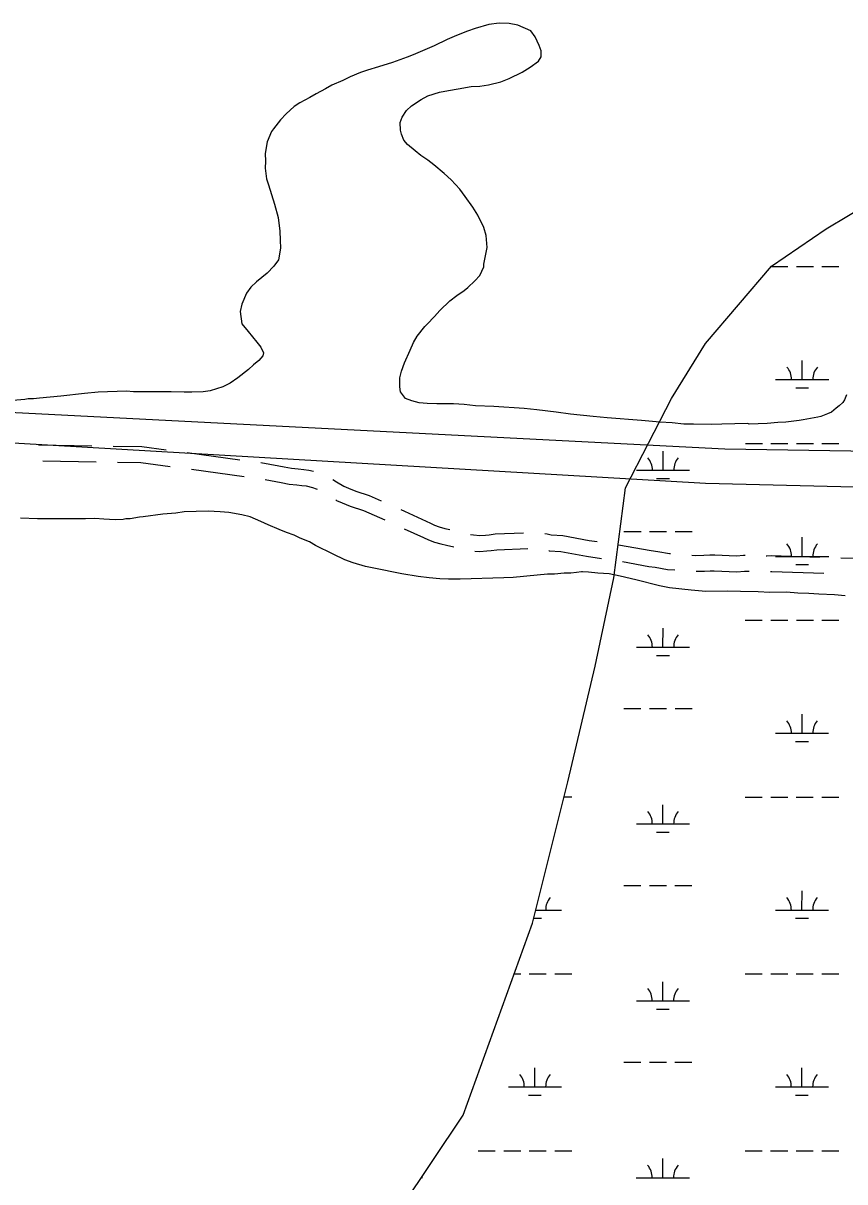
# Model space of a CAD drawing. Extents: x 3250478 to 3288318, y 788638 to 816472.
# Drawn here: x 3282069 to 3283613, y 796207 to 798387 of the extents above; entities that cross this region are included whole.
import ezdxf

# ---------------------------------------------------------------- set-up
doc = ezdxf.new("R2010")
doc.units = 0
for name, color, linetype in [('V-ROAD-CNTR', 7, 'Continuous'), ('V-SITE-VEGE', 7, 'Continuous'), ('V-UTIL-LINE', 7, 'Continuous'), ('V-WETL-SWMP', 7, 'Continuous')]:
    doc.layers.add(name, color=color, linetype=linetype)

msp = doc.modelspace()

# ---------------------------------------------------------------- linework, layer by layer
at = {"layer": 'V-ROAD-CNTR'}
for p, q in [((3282097.6, 797593.6), (3282197.6, 797592)), ((3282376.8, 797579), (3282475.9, 797565.6)), ((3282105.6, 797563.5), (3282205.6, 797561.9)), ((3282384.7, 797547.6), (3282483.8, 797534.2))]:
    msp.add_line(p, q, dxfattribs=at)
for points in [[(3282237.6, 797591.4), (3282291.8, 797590.5), (3282337.2, 797584.4)], [(3282245.6, 797561.2), (3282289.5, 797560.5), (3282345.1, 797553)], [(3282515.5, 797560.2), (3282518.7, 797559.8), (3282521.9, 797559), (3282558.9, 797552.4), (3282573, 797549.6), (3282585.8, 797548.4), (3282596.2, 797547.2), (3282605.8, 797545.8), (3282614.1, 797543.9)], [(3282523.4, 797528.2), (3282553.3, 797522.9), (3282568.7, 797519.8), (3282582.7, 797518.5), (3282592.3, 797517.4), (3282600.4, 797516.3), (3282612.2, 797513.6), (3282619.2, 797511), (3282621.4, 797510)], [(3282650.7, 797528.4), (3282657.6, 797524.1), (3282671.4, 797515.8), (3282680.4, 797511.8), (3282693.6, 797506.2), (3282719, 797498.1), (3282741.8, 797488.1)], [(3282656, 797490), (3282657.5, 797489.1), (3282668.5, 797484.3), (3282683.2, 797478), (3282708.4, 797470), (3282748.5, 797452.3)], [(3282778.4, 797471.9), (3282785.4, 797468.8), (3282834, 797446.3), (3282842, 797442.4), (3282850.8, 797439.2), (3282860.9, 797436.4), (3282870.7, 797434.1)], [(3282785, 797435.9), (3282821.2, 797419.1), (3282830.3, 797414.7), (3282841.7, 797410.5), (3282853.5, 797407.3), (3282864.4, 797404.8), (3282878.4, 797401.6)], [(3282909.5, 797425), (3282915.4, 797424.1), (3282927.1, 797423.1), (3282937.9, 797423.8), (3282944.6, 797424.6), (3282955.8, 797426.3), (3283009.2, 797428.2)], [(3283049.1, 797426.8), (3283053.5, 797426), (3283061.3, 797424.3), (3283083, 797423.1), (3283132.5, 797413.8), (3283147.7, 797411.6)], [(3282917.5, 797393.8), (3282926.8, 797393), (3282940.4, 797394), (3282948.5, 797394.8), (3282958.7, 797396.4), (3283017.2, 797398.5)], [(3283056.9, 797394.6), (3283057.2, 797394.5), (3283079.4, 797393.2), (3283127.5, 797384.2), (3283155.6, 797380.1)], [(3283187.2, 797405.7), (3283187.6, 797405.7), (3283249.2, 797394.6), (3283261.4, 797393.1), (3283283.3, 797389.1), (3283285.7, 797389)], [(3283195.1, 797373.9), (3283244.7, 797364.9), (3283256.9, 797363.5), (3283279.6, 797359.3), (3283293.7, 797358.3)], [(3283325.6, 797386.2), (3283333.3, 797385.7), (3283347.8, 797386.1), (3283359.3, 797386.9), (3283369, 797386.5), (3283409.3, 797384.7), (3283422.9, 797385.9), (3283425.5, 797385.9)], [(3283465.4, 797384.9), (3283466.4, 797384.9), (3283475.4, 797385.5), (3283565.3, 797382.6)], [(3283605.3, 797381.3), (3283675.1, 797379.1), (3283705.3, 797378.7)], [(3283333.6, 797355.7), (3283349.4, 797356.1), (3283359.8, 797356.9), (3283367.7, 797356.5), (3283409.9, 797354.6), (3283424.3, 797355.9), (3283431, 797355.9), (3283433.5, 797355.7)], [(3283473.4, 797355.3), (3283476, 797355.5), (3283573.4, 797352.3)]]:
    msp.add_lwpolyline(points, dxfattribs=at)
at = {"layer": 'V-SITE-VEGE'}
for p, q in [((3282918.2, 798376.8), (3282903.8, 798372)), ((3282943.9, 798384.5), (3282918.2, 798376.8)), ((3282963.3, 798386.8), (3282943.9, 798384.5)), ((3282982.2, 798386.2), (3282963.3, 798386.8)), ((3282998.5, 798382.9), (3282982.2, 798386.2)), ((3283022.6, 798372.3), (3282998.5, 798382.9)), ((3282865.4, 798356.3), (3282840.9, 798344.2)), ((3282883, 798363.8), (3282865.4, 798356.3)), ((3282903.8, 798372), (3282883, 798363.8)), ((3283031.1, 798361.2), (3283022.6, 798372.3)), ((3283038.6, 798344.7), (3283031.1, 798361.2)), ((3282840.9, 798344.2), (3282801.4, 798327.3)), ((3283042.1, 798334.5), (3283038.6, 798344.7)), ((3283042.5, 798323.2), (3283042.1, 798334.5)), ((3282762.9, 798312.7), (3282736.2, 798304.9)), ((3282790.2, 798322.7), (3282762.9, 798312.7)), ((3282801.4, 798327.3), (3282790.2, 798322.7)), ((3283021.4, 798303.7), (3283037.3, 798315)), ((3283037.3, 798315), (3283042.5, 798323.2)), ((3282702.5, 798294.1), (3282683.2, 798286)), ((3282715.8, 798298.3), (3282702.5, 798294.1)), ((3282736.2, 798304.9), (3282715.8, 798298.3)), ((3282982.1, 798282.5), (3283006.6, 798294.6)), ((3283006.6, 798294.6), (3283021.4, 798303.7)), ((3282648.6, 798270.4), (3282636.9, 798263.5)), ((3282669.4, 798279.1), (3282648.6, 798270.4)), ((3282683.2, 798286), (3282669.4, 798279.1)), ((3282886.5, 798263.4), (3282910.7, 798267.4)), ((3282910.7, 798267.4), (3282926.9, 798268.4)), ((3282926.9, 798268.4), (3282943, 798270.5)), ((3282943, 798270.5), (3282966.6, 798276.1)), ((3282966.6, 798276.1), (3282982.1, 798282.5)), ((3282607.7, 798247), (3282588.5, 798237.2)), ((3282619.4, 798253.8), (3282607.7, 798247)), ((3282636.9, 798263.5), (3282619.4, 798253.8)), ((3282816.9, 798243), (3282829.1, 798249.8)), ((3282829.1, 798249.8), (3282851, 798257)), ((3282851, 798257), (3282868.2, 798260.2)), ((3282868.2, 798260.2), (3282886.5, 798263.4)), ((3282578, 798229.9), (3282563.2, 798216.5)), ((3282588.5, 798237.2), (3282578, 798229.9)), ((3282781.1, 798210), (3282789.4, 798222.7)), ((3282789.4, 798222.7), (3282798.3, 798231.1)), ((3282798.3, 798231.1), (3282816.9, 798243)), ((3282552.2, 798204.8), (3282539.2, 798188.2)), ((3282563.2, 798216.5), (3282552.2, 798204.8)), ((3282777.1, 798200.2), (3282781.1, 798210)), ((3282535.1, 798182.7), (3282527.5, 798163.6)), ((3282539.2, 798188.2), (3282535.1, 798182.7)), ((3282777.6, 798185.6), (3282777.1, 798200.2)), ((3282779.9, 798178.1), (3282777.6, 798185.6)), ((3282527.5, 798163.6), (3282523.3, 798141.8)), ((3282784.1, 798166.4), (3282779.9, 798178.1)), ((3282791.3, 798158.5), (3282784.1, 798166.4)), ((3282805.2, 798146.5), (3282791.3, 798158.5)), ((3282523.3, 798141.8), (3282523.8, 798127.2)), ((3282816.3, 798137.6), (3282805.2, 798146.5)), ((3282829, 798128.8), (3282816.3, 798137.6)), ((3282523.8, 798127.2), (3282523.6, 798114.3)), ((3282523.6, 798114.3), (3282525.9, 798093.8)), ((3282840.6, 798120), (3282829, 798128.8)), ((3282860, 798103.8), (3282840.6, 798120)), ((3282525.9, 798093.8), (3282530, 798082.6)), ((3282873.3, 798091.8), (3282860, 798103.8)), ((3282530, 798082.6), (3282540.8, 798046.2)), ((3282889.5, 798074.4), (3282873.3, 798091.8)), ((3282899.6, 798060.7), (3282889.5, 798074.4)), ((3282913.7, 798040.6), (3282899.6, 798060.7)), ((3282540.8, 798046.2), (3282548, 798021)), ((3282923.3, 798025.8), (3282913.7, 798040.6)), ((3282548, 798021), (3282551, 797995.2)), ((3282934.8, 798002.3), (3282923.3, 798025.8)), ((3282551, 797995.2), (3282551.5, 797978.4)), ((3282939.1, 797987.3), (3282934.8, 798002.3)), ((3282940.8, 797964.7), (3282939.1, 797987.3)), ((3282552.5, 797963.3), (3282548.8, 797941.6)), ((3282551.5, 797978.4), (3282552.5, 797963.3)), ((3282934.7, 797933.7), (3282940.8, 797964.7)), ((3282548.8, 797941.6), (3282540, 797929.5)), ((3282540, 797929.5), (3282527.4, 797916.7)), ((3282926.7, 797912.4), (3282934.4, 797928.3)), ((3282934.4, 797928.3), (3282934.7, 797933.7)), ((3282507.4, 797899.9), (3282496.8, 797890.4)), ((3282527.4, 797916.7), (3282507.4, 797899.9)), ((3282904.2, 797889.6), (3282917.9, 797901.9)), ((3282917.9, 797901.9), (3282926.7, 797912.4)), ((3282488.5, 797878.8), (3282479.4, 797858.5)), ((3282496.8, 797890.4), (3282488.5, 797878.8)), ((3282870.9, 797864.3), (3282883.6, 797874.4)), ((3282883.6, 797874.4), (3282897.3, 797884)), ((3282897.3, 797884), (3282904.2, 797889.6)), ((3282479.4, 797858.5), (3282476.6, 797844.4)), ((3282852, 797846.4), (3282870.9, 797864.3)), ((3282476.6, 797844.4), (3282479.5, 797821.2)), ((3282827.9, 797820.3), (3282841.5, 797835.3)), ((3282841.5, 797835.3), (3282852, 797846.4)), ((3282479.5, 797821.2), (3282491.8, 797806.5)), ((3282809.1, 797798.1), (3282823.7, 797816.4)), ((3282823.7, 797816.4), (3282827.9, 797820.3)), ((3282491.8, 797806.5), (3282507.5, 797787)), ((3282507.5, 797787), (3282515.3, 797777.5)), ((3282802.5, 797786.1), (3282809.1, 797798.1)), ((3282515.3, 797777.5), (3282520.5, 797766.8)), ((3282520.5, 797766.8), (3282519.1, 797760.8)), ((3282785.3, 797747.7), (3282795.9, 797771.8)), ((3282795.9, 797771.8), (3282802.5, 797786.1)), ((3282501.8, 797744.1), (3282492.3, 797735.2)), ((3282511.8, 797752), (3282501.8, 797744.1)), ((3282519.1, 797760.8), (3282511.8, 797752)), ((3282779.8, 797732.4), (3282785.3, 797747.7)), ((3282492.3, 797735.2), (3282472.2, 797719.5)), ((3282776.9, 797719.4), (3282779.8, 797732.4)), ((3282443.6, 797702.4), (3282420, 797695.2)), ((3282457.9, 797709.8), (3282443.6, 797702.4)), ((3282472.2, 797719.5), (3282457.9, 797709.8)), ((3282776.4, 797702.6), (3282776.9, 797719.4)), ((3282777.7, 797693.5), (3282776.4, 797702.6)), ((3282071.5, 797678.8), (3282026.3, 797675.3)), ((3282078, 797680.1), (3282071.5, 797678.8)), ((3282088.2, 797680.4), (3282078, 797680.1)), ((3282099.5, 797681.3), (3282088.2, 797680.4)), ((3282139.4, 797685.2), (3282099.5, 797681.3)), ((3282183.6, 797690.3), (3282139.4, 797685.2)), ((3282209.4, 797692.7), (3282183.6, 797690.3)), ((3282262.8, 797694.3), (3282209.4, 797692.7)), ((3282275.8, 797693.6), (3282262.8, 797694.3)), ((3282295.8, 797693.6), (3282275.8, 797693.6)), ((3282309.3, 797693), (3282295.8, 797693.6)), ((3282332, 797693.1), (3282309.3, 797693)), ((3282346.6, 797693.5), (3282332, 797693.1)), ((3282371.5, 797692.7), (3282346.6, 797693.5)), ((3282385.5, 797692.5), (3282371.5, 797692.7)), ((3282406.6, 797693.2), (3282385.5, 797692.5)), ((3282420, 797695.2), (3282406.6, 797693.2)), ((3282787.3, 797680.8), (3282777.7, 797693.5)), ((3282799.3, 797676.3), (3282787.3, 797680.8)), ((3283612.8, 797678), (3283609.2, 797673)), ((3283616.3, 797687.8), (3283612.8, 797678)), ((3282812.9, 797672.4), (3282799.3, 797676.3)), ((3282828.1, 797671.2), (3282812.9, 797672.4)), ((3282845.9, 797670.7), (3282828.1, 797671.2)), ((3282877.3, 797670.5), (3282845.9, 797670.7)), ((3282897.8, 797669.5), (3282877.3, 797670.5)), ((3282919, 797666.9), (3282897.8, 797669.5)), ((3282953, 797665.8), (3282919, 797666.9)), ((3283010.4, 797662.1), (3282953, 797665.8)), ((3283034.2, 797659.6), (3283010.4, 797662.1)), ((3283070.6, 797655.3), (3283034.2, 797659.6)), ((3283597.1, 797662.4), (3283588.1, 797655.1)), ((3283602.3, 797666.9), (3283597.1, 797662.4)), ((3283609.2, 797673), (3283602.3, 797666.9)), ((3283097.7, 797651.2), (3283070.6, 797655.3)), ((3283140, 797647.1), (3283097.7, 797651.2)), ((3283166.5, 797644.6), (3283140, 797647.1)), ((3283231, 797639.5), (3283166.5, 797644.6)), ((3283265.6, 797636.2), (3283231, 797639.5)), ((3283288.4, 797634.8), (3283265.6, 797636.2)), ((3283310.6, 797632.7), (3283288.4, 797634.8)), ((3283487.1, 797635.3), (3283467.2, 797633.6)), ((3283502.2, 797636.3), (3283487.1, 797635.3)), ((3283527, 797639.2), (3283502.2, 797636.3)), ((3283535.1, 797640.5), (3283527, 797639.2)), ((3283562.5, 797645.7), (3283535.1, 797640.5)), ((3283567.8, 797646.9), (3283562.5, 797645.7)), ((3283580.7, 797651.6), (3283567.8, 797646.9)), ((3283588.1, 797655.1), (3283580.7, 797651.6)), ((3283328.9, 797632.7), (3283310.6, 797632.7)), ((3283362.4, 797632.1), (3283328.9, 797632.7)), ((3283381.9, 797632.2), (3283362.4, 797632.1)), ((3283430.5, 797633.6), (3283381.9, 797632.2)), ((3283433.2, 797632.6), (3283430.5, 797633.6)), ((3283467.2, 797633.6), (3283433.2, 797632.6)), ((3282331, 797462.9), (3282294.4, 797458)), ((3282355.3, 797465.3), (3282331, 797462.9)), ((3282371.4, 797467.4), (3282355.3, 797465.3)), ((3282416.2, 797468.7), (3282371.4, 797467.4)), ((3282438.9, 797467.8), (3282416.2, 797468.7)), ((3282455.2, 797466.6), (3282438.9, 797467.8)), ((3282479.6, 797462), (3282455.2, 797466.6)), ((3282495.4, 797458.1), (3282479.6, 797462)), ((3282095.7, 797454.2), (3282063.8, 797455.5)), ((3282117.3, 797454.4), (3282095.7, 797454.2)), ((3282127.1, 797454.6), (3282117.3, 797454.4)), ((3282186, 797454.2), (3282127.1, 797454.6)), ((3282203.2, 797454.8), (3282186, 797454.2)), ((3282220, 797453.6), (3282203.2, 797454.8)), ((3282241.6, 797452.7), (3282220, 797453.6)), ((3282256.8, 797453.1), (3282241.6, 797452.7)), ((3282261.6, 797454.4), (3282256.8, 797453.1)), ((3282269.7, 797454.6), (3282261.6, 797454.4)), ((3282287.4, 797457.3), (3282269.7, 797454.6)), ((3282294.4, 797458), (3282287.4, 797457.3)), ((3282515.1, 797449.5), (3282495.4, 797458.1)), ((3282529.3, 797442.9), (3282515.1, 797449.5)), ((3282549.6, 797434.3), (3282529.3, 797442.9)), ((3282563.3, 797428.8), (3282549.6, 797434.3)), ((3282578, 797423.8), (3282563.3, 797428.8)), ((3282589.5, 797418.3), (3282578, 797423.8)), ((3282606.5, 797411.2), (3282589.5, 797418.3)), ((3282618, 797404.5), (3282606.5, 797411.2)), ((3282651.5, 797387.7), (3282618, 797404.5)), ((3282673.4, 797377.5), (3282651.5, 797387.7)), ((3282688.7, 797371.5), (3282673.4, 797377.5)), ((3282712.1, 797364.7), (3282688.7, 797371.5)), ((3282727.9, 797361.3), (3282712.1, 797364.7)), ((3282780.1, 797351), (3282727.9, 797361.3)), ((3282811, 797346), (3282780.1, 797351)), ((3283085.8, 797352.1), (3283067.5, 797350.4)), ((3283098.2, 797352.5), (3283085.8, 797352.1)), ((3283109, 797353.3), (3283098.2, 797352.5)), ((3283118.1, 797354.7), (3283109, 797353.3)), ((3283120.3, 797354.7), (3283118.1, 797354.7)), ((3283131.1, 797354), (3283120.3, 797354.7)), ((3283148.5, 797352.3), (3283131.1, 797354)), ((3283170.1, 797350.8), (3283148.5, 797352.3)), ((3282831.6, 797343.4), (3282811, 797346)), ((3282851.6, 797341.8), (3282831.6, 797343.4)), ((3282867.9, 797340.7), (3282851.6, 797341.8)), ((3282890, 797340.8), (3282867.9, 797340.7)), ((3282972.1, 797343.3), (3282890, 797340.8)), ((3282989.9, 797344.3), (3282972.1, 797343.3)), ((3283034.6, 797348.4), (3282989.9, 797344.3)), ((3283054.5, 797350.1), (3283034.6, 797348.4)), ((3283067.5, 797350.4), (3283054.5, 797350.1)), ((3283190.8, 797346.6), (3283170.1, 797350.8)), ((3283220.1, 797339.9), (3283190.8, 797346.6)), ((3283264.8, 797328.3), (3283220.1, 797339.9)), ((3283283.8, 797324.5), (3283264.8, 797328.3)), ((3283324.4, 797320.3), (3283283.8, 797324.5)), ((3283352.1, 797317.9), (3283324.4, 797320.3)), ((3283392.6, 797318.6), (3283352.1, 797317.9)), ((3283416.9, 797317.7), (3283392.6, 797318.6)), ((3283449.9, 797317.1), (3283416.9, 797317.7)), ((3283472.1, 797316.1), (3283449.9, 797317.1)), ((3283503.4, 797316.5), (3283472.1, 797316.1)), ((3283524.5, 797314.4), (3283503.4, 797316.5)), ((3283545.6, 797314), (3283524.5, 797314.4)), ((3283564.5, 797312.9), (3283545.6, 797314)), ((3283593.7, 797311.6), (3283564.5, 797312.9)), ((3283613.8, 797309.5), (3283593.7, 797311.6))]:
    msp.add_line(p, q, dxfattribs=at)
at = {"layer": 'V-UTIL-LINE'}
for points in [[(3281577.3, 797678.6), (3283387.4, 797585.9)], [(3281597.4, 797623.5), (3283351.2, 797521.4)], [(3283387.4, 797585.9), (3284452.3, 797569.3), (3285294.4, 797551.3), (3285994.3, 797531.9), (3286072.2, 797528.1)], [(3283351.2, 797521.4), (3285232.4, 797475), (3285579.8, 797471.7), (3286072.2, 797448.1)]]:
    msp.add_lwpolyline(points, dxfattribs=at)
at = {"layer": 'V-WETL-SWMP'}
for p, q in [((3283578, 798000.2), (3283704, 798074.9)), ((3283475.4, 797929.6), (3283578, 798000.2)), ((3283351.5, 797784.1), (3283475.4, 797929.6)), ((3283475, 797929.1), (3283506.1, 797929.1)), ((3283522.1, 797929.1), (3283554.1, 797929.1)), ((3283570.1, 797929.1), (3283602.1, 797929)), ((3283287.1, 797680.9), (3283351.5, 797784.1)), ((3283532.9, 797716.5), (3283532.9, 797752.5)), ((3283482.9, 797716.5), (3283582.9, 797716.4)), ((3283520.9, 797701), (3283544.9, 797701)), ((3283201, 797512.9), (3283287.1, 797680.9)), ((3283426.1, 797596.4), (3283458.1, 797596.4)), ((3283474.1, 797596.4), (3283506.1, 797596.4)), ((3283522.1, 797596.4), (3283554.1, 797596.4)), ((3283570.1, 797596.4), (3283602.1, 797596.4)), ((3283271.4, 797545.7), (3283271.5, 797581.7)), ((3283221.4, 797545.7), (3283321.4, 797545.7)), ((3283259.4, 797530.3), (3283283.4, 797530.3)), ((3283179.1, 797343.5), (3283201, 797512.9)), ((3283198, 797430.3), (3283230, 797430.3)), ((3283246, 797430.3), (3283278, 797430.3)), ((3283294, 797430.3), (3283326, 797430.3)), ((3283532.8, 797383.8), (3283532.8, 797419.8)), ((3283482.8, 797383.8), (3283582.8, 797383.8)), ((3283520.8, 797368.4), (3283544.8, 797368.4)), ((3283143.5, 797177), (3283179.1, 797343.5)), ((3283271.3, 797213), (3283271.4, 797249)), ((3283426, 797263.7), (3283458, 797263.7)), ((3283474, 797263.7), (3283506, 797263.7)), ((3283522, 797263.7), (3283554, 797263.7)), ((3283570, 797263.7), (3283602, 797263.7)), ((3283221.3, 797213.1), (3283321.3, 797213)), ((3283092.7, 796959.4), (3283143.5, 797177)), ((3283259.3, 797197.6), (3283283.3, 797197.6)), ((3283197.9, 797097.6), (3283229.9, 797097.6)), ((3283245.9, 797097.6), (3283277.9, 797097.6)), ((3283293.9, 797097.6), (3283325.9, 797097.6)), ((3283532.7, 797051.1), (3283532.7, 797087.1)), ((3283482.7, 797051.1), (3283582.7, 797051.1)), ((3283520.7, 797035.7), (3283544.7, 797035.7)), ((3283026.3, 796694.1), (3283092.7, 796959.4)), ((3283085.6, 796931.2), (3283100, 796931.2)), ((3283271.3, 796880.4), (3283271.3, 796916.4)), ((3283425.9, 796931.1), (3283457.9, 796931.1)), ((3283473.9, 796931.1), (3283505.9, 796931)), ((3283521.9, 796931), (3283553.9, 796931)), ((3283569.9, 796931), (3283601.9, 796931)), ((3283221.3, 796880.4), (3283321.3, 796880.4)), ((3283259.2, 796864.9), (3283283.2, 796864.9)), ((3283197.8, 796765), (3283229.8, 796765)), ((3283245.8, 796764.9), (3283277.8, 796764.9)), ((3283293.8, 796764.9), (3283325.8, 796764.9)), ((3283532.6, 796718.4), (3283532.7, 796754.4)), ((3283028.6, 796703.2), (3283042.7, 796703.1)), ((3283032.4, 796718.6), (3283080.7, 796718.6)), ((3283482.6, 796718.5), (3283582.6, 796718.4)), ((3283520.6, 796703), (3283544.6, 796703)), ((3282895.4, 796332.4), (3283026.3, 796694.1)), ((3282991.7, 796598.5), (3283003.9, 796598.5)), ((3283019.9, 796598.5), (3283051.9, 796598.5)), ((3283067.9, 796598.5), (3283099.9, 796598.5)), ((3283425.8, 796598.4), (3283457.8, 796598.4)), ((3283473.8, 796598.4), (3283505.8, 796598.4)), ((3283521.8, 796598.4), (3283553.8, 796598.4)), ((3283569.8, 796598.4), (3283601.8, 796598.3)), ((3283271.2, 796547.7), (3283271.2, 796583.7)), ((3283221.2, 796547.7), (3283321.2, 796547.7)), ((3283259.2, 796532.3), (3283283.2, 796532.3)), ((3283030.6, 796385.9), (3283030.6, 796421.9)), ((3283197.7, 796432.3), (3283229.7, 796432.3)), ((3283245.7, 796432.3), (3283277.7, 796432.3)), ((3283293.7, 796432.3), (3283325.7, 796432.3)), ((3283532.5, 796385.8), (3283532.6, 796421.8)), ((3282980.6, 796385.9), (3283080.6, 796385.9)), ((3283018.6, 796370.5), (3283042.6, 796370.5)), ((3283482.5, 796385.8), (3283582.5, 796385.7)), ((3283520.5, 796370.3), (3283544.5, 796370.3)), ((3282743.5, 796105.1), (3282895.4, 796332.4)), ((3282923.8, 796265.9), (3282955.8, 796265.9)), ((3282971.8, 796265.9), (3283003.8, 796265.8)), ((3283019.8, 796265.8), (3283051.8, 796265.8)), ((3283067.8, 796265.8), (3283099.8, 796265.8)), ((3283425.7, 796265.7), (3283457.7, 796265.7)), ((3283473.7, 796265.7), (3283505.7, 796265.7)), ((3283521.7, 796265.7), (3283553.7, 796265.7)), ((3283569.7, 796265.7), (3283601.7, 796265.7)), ((3283271.1, 796215), (3283271.1, 796251)), ((3282817.1, 796215.2), (3282819.2, 796215.2)), ((3283221.1, 796215), (3283321.1, 796215))]:
    msp.add_line(p, q, dxfattribs=at)
for centre, start, end in [((3283477.7, 797717), 359.2115, 40.7552), ((3283588.2, 797716.9), 139.2115, 180.7552), ((3283216.2, 797546.2), 359.2115, 40.7552), ((3283326.7, 797546.2), 139.2115, 180.7552), ((3283477.6, 797384.3), 359.2115, 40.7552), ((3283588.1, 797384.2), 139.2115, 180.7552), ((3283216.1, 797213.5), 359.2115, 40.7552), ((3283326.6, 797213.5), 139.2115, 180.7552), ((3283477.5, 797051.6), 359.2115, 40.7552), ((3283588, 797051.6), 139.2115, 180.7552), ((3283216, 796880.9), 359.2115, 40.7552), ((3283326.5, 796880.8), 139.2115, 180.7552), ((3283086, 796719), 139.2115, 180.7552), ((3283477.4, 796718.9), 359.2115, 40.7552), ((3283587.9, 796718.9), 139.2115, 180.7552), ((3283215.9, 796548.2), 359.2115, 40.7552), ((3283326.4, 796548.2), 139.2115, 180.7552), ((3282975.4, 796386.4), 359.2115, 40.7552), ((3283085.9, 796386.4), 139.2115, 180.7552), ((3283477.3, 796386.3), 359.2115, 40.7552), ((3283587.8, 796386.2), 139.2115, 180.7552), ((3283215.8, 796215.5), 359.2115, 40.7552), ((3283326.3, 796215.5), 139.2115, 180.7552)]:
    msp.add_arc(centre, 35.2, start, end, dxfattribs=at)

doc.saveas('drawing.dxf')
